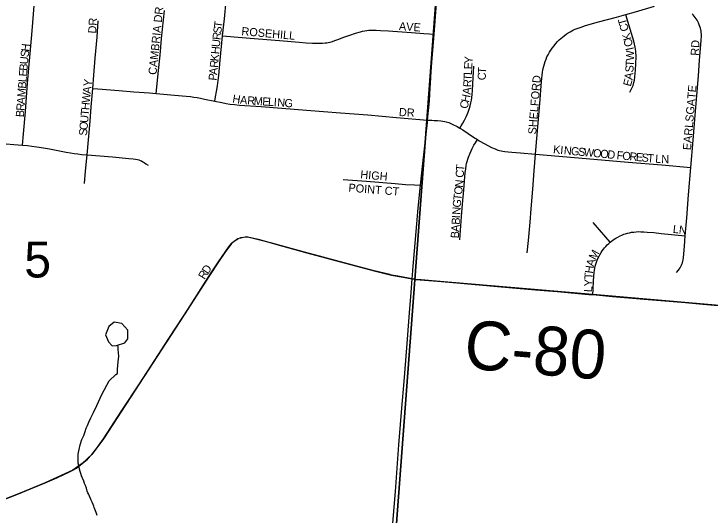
# Model space of a CAD drawing. Extents: x 1410790 to 1770854, y 448063 to 770588.
# Drawn here: x 1525089 to 1529364, y 616389 to 619468 of the extents above; entities that cross this region are included whole.
import ezdxf

# ---------------------------------------------------------------- set-up
doc = ezdxf.new("R2010")
doc.units = 0
for name, color, linetype in [('GM_X_City_Street', 7, 'Continuous'), ('GM_X_City_Street_Text', 7, 'Continuous'), ('GM_X_Corporation', 7, 'Continuous'), ('GM_X_County_Road', 7, 'Continuous'), ('GM_X_County_Road_Text', 7, 'Continuous'), ('GM_X_Minor_Lake', 7, 'Continuous'), ('GM_X_Minor_River', 7, 'Continuous'), ('GM_X_Section', 7, 'Continuous'), ('GM_X_Section_Text', 7, 'Continuous')]:
    doc.layers.add(name, color=color, linetype=linetype)

msp = doc.modelspace()

# ---------------------------------------------------------------- linework, layer by layer
at = {"layer": 'GM_X_City_Street'}
for points in [[(1527669.6, 619344.3), (1527682.8, 619505.5), (1527702, 619761.3), (1527703.9, 619787)], [(1525142.1, 618661.5), (1525147.9, 618731.8), (1525159.3, 618869.2), (1525173, 619042.5), (1525185.1, 619179.9), (1525196.2, 619317.2), (1525202.4, 619389.1), (1525217.3, 619572.2), (1525232.3, 619741.6)], [(1526370.6, 619333.1), (1526382, 619437.4), (1526392.5, 619548)], [(1525961.4, 618979.1), (1525977.3, 619120.3), (1525986, 619215), (1525994.4, 619316.3), (1526013.2, 619489)], [(1528846.6, 619464.7), (1528905.5, 619481.5), (1529023.4, 619514.7)], [(1528292.7, 618607), (1528300.2, 618702.5), (1528312.4, 618846), (1528318, 618918), (1528328.6, 619052.1), (1528335, 619110.8), (1528336.7, 619122.1), (1528339, 619133.4), (1528342.4, 619147.3), (1528346.6, 619162.1), (1528350.8, 619175), (1528356.5, 619189.9), (1528362.3, 619203.9), (1528368.7, 619216.8), (1528378.4, 619233.8), (1528386, 619245.3), (1528395.1, 619258.1), (1528406, 619272.4), (1528417.6, 619286.1), (1528427.9, 619297.6), (1528437.7, 619307.8), (1528447, 619316.3), (1528457.1, 619325.3), (1528467.8, 619333.6), (1528480.7, 619343), (1528493, 619351), (1528505.6, 619358.7), (1528515.1, 619364.2), (1528525.8, 619369.5), (1528535.5, 619373.8), (1528546.9, 619378.5), (1528559, 619382.7), (1528571.7, 619386.8), (1528599.8, 619396), (1528678.5, 619418.4), (1528789.1, 619448.3), (1528846.6, 619464.7)], [(1528871.8, 618987.5), (1528882.3, 619008.3), (1528891.3, 619028.1), (1528896.4, 619046.8), (1528899.1, 619061.3), (1528905.2, 619122.8), (1528909.6, 619204.5), (1528907.7, 619238.9), (1528904, 619263.5), (1528894.7, 619301.2), (1528853.4, 619441.7), (1528846.6, 619464.7)], [(1529246.3, 618523.8), (1529260, 618693.1), (1529267.5, 618794.4), (1529281.6, 618967.5), (1529292.1, 619088.2), (1529299.9, 619182.9), (1529309.4, 619303.7), (1529311, 619333.2), (1529311, 619342.7), (1529310.1, 619352.8), (1529308.8, 619361.3), (1529306.9, 619371.5), (1529304.3, 619381.1), (1529301.2, 619391.1), (1529297.5, 619401.7), (1529292.8, 619412.4), (1529288.4, 619421.2), (1529283.9, 619429.9), (1529278.7, 619437.9), (1529273.1, 619446.4), (1529267, 619454), (1529260.6, 619461.5), (1529254.4, 619468.5)], [(1525573, 619009.5), (1525579.4, 619092.3), (1525588.6, 619196.7), (1525599.4, 619324), (1525607, 619425.3)], [(1526370.6, 619333.1), (1526490.9, 619323.3), (1526540, 619319.8), (1526719.8, 619304.7), (1526840.8, 619294.9), (1526883.3, 619291), (1526922.5, 619288.4), (1526965, 619287.8), (1526983.8, 619288.2), (1527000.2, 619289.2), (1527009.6, 619290.3), (1527019.5, 619292.2), (1527031.1, 619295.1), (1527044.9, 619299), (1527060.4, 619304.2), (1527078.9, 619311.1), (1527115.2, 619325.2), (1527151.7, 619338.3), (1527185.8, 619348.7), (1527217.6, 619358.1), (1527230.5, 619361.1), (1527243.2, 619363.7), (1527256.1, 619365.7), (1527269.2, 619367.2), (1527278.9, 619367.8), (1527288.7, 619368.1), (1527313.6, 619367.4), (1527339.7, 619366.1), (1527390.1, 619363.3), (1527416.1, 619361.6), (1527530.3, 619352.7), (1527605.4, 619347), (1527641.5, 619345.5), (1527669.6, 619344.3)], [(1526322.2, 618931.8), (1526327.6, 618959.3), (1526333.6, 618992.1), (1526339.1, 619027), (1526343.2, 619059), (1526346.8, 619088.7), (1526356.4, 619183.2), (1526370.6, 619333.1)], [(1527629.2, 618815.9), (1527640.5, 618934.3), (1527642.5, 618976.8), (1527647, 619042.1), (1527651.9, 619114.1), (1527656.8, 619195.8), (1527667.4, 619316.6), (1527669.6, 619344.3)], [(1527827.3, 618766.1), (1527835.8, 618779.3), (1527845.6, 618795.9), (1527855.8, 618814.9), (1527865.7, 618835.2), (1527871.9, 618848.9), (1527878.7, 618865.1), (1527882.8, 618876.3), (1527887, 618889.6), (1527890.8, 618903.8), (1527894.7, 618921.2), (1527898, 618937.7), (1527900.4, 618953.2), (1527903, 618974.1), (1527905.1, 618995.4), (1527909.8, 619077.6), (1527912.9, 619146.6)], [(1525537.7, 618602.4), (1525556.3, 618808.2), (1525564.2, 618896.3), (1525573, 619009.5)], [(1525573, 619009.5), (1525605.1, 619006.9), (1525734, 618996.4), (1525826, 618989.5), (1525922, 618982.1), (1525961.4, 618979.1)], [(1525961.4, 618979.1), (1526075.6, 618969.2), (1526145.8, 618962.4), (1526172.8, 618959.5), (1526193.2, 618957.4), (1526214.8, 618953.9), (1526235.3, 618950), (1526259.7, 618944.8), (1526322.2, 618931.8)], [(1526322.2, 618931.8), (1526366.1, 618922.7), (1526391.3, 618917.8), (1526414.8, 618914.2), (1526442.8, 618910.7), (1526475, 618908.1), (1526607.8, 618898.4), (1526885.5, 618876.3), (1527094.8, 618859.9), (1527261.4, 618847.1), (1527437.9, 618832.5), (1527629.2, 618815.9)], [(1527585.9, 618416), (1527599.7, 618549.3), (1527627.7, 618800.3), (1527629.2, 618815.9)], [(1527629.2, 618815.9), (1527655.8, 618814.5), (1527670.4, 618813.8), (1527690.1, 618812.3), (1527709.6, 618810.1), (1527722.7, 618808.4), (1527735.6, 618806.1), (1527743.7, 618804.3), (1527751.5, 618802.2), (1527759.6, 618799.8), (1527767, 618797), (1527785, 618789.1), (1527811.2, 618775.6), (1527827.3, 618766.1)], [(1527827.3, 618766.1), (1527845.1, 618755.5), (1527910.5, 618711.5), (1527935.5, 618695.4)], [(1524767, 618695.6), (1524799.5, 618693), (1524848.5, 618688.1), (1524991.8, 618674.1), (1525087.8, 618666.2), (1525142.1, 618661.5)], [(1527826.6, 618079.6), (1527837.8, 618223.6), (1527843.8, 618298.6), (1527850.9, 618386.7), (1527860.9, 618494.1), (1527863.3, 618514.6), (1527866.5, 618535.8), (1527868.8, 618548.1), (1527871.9, 618561.1), (1527875.9, 618575.2), (1527880.3, 618588.7), (1527890, 618612.6), (1527903.5, 618640.7), (1527913.9, 618660.7), (1527923.1, 618676.7), (1527935.5, 618695.4)], [(1527935.5, 618695.4), (1527946.4, 618688.4), (1527980.8, 618669.3), (1528021.7, 618647.9), (1528043.9, 618638.1), (1528060.9, 618631.1), (1528071.6, 618628.1), (1528081.4, 618625.7), (1528092, 618624), (1528102.6, 618622.5), (1528123.5, 618620.5), (1528146.6, 618618.7), (1528200.7, 618614.8), (1528292.7, 618607)], [(1525142.1, 618661.5), (1525171.5, 618658.9), (1525199.8, 618655.8), (1525230, 618651.9), (1525269.7, 618645.8), (1525307.6, 618639), (1525410.5, 618618.3), (1525435.7, 618614), (1525459, 618610.5), (1525482.2, 618607.5), (1525504.5, 618604.8), (1525537.7, 618602.4)], [(1525521.8, 618426.7), (1525528.5, 618501.6), (1525537.7, 618602.4)], [(1525537.7, 618602.4), (1525694.1, 618589.8), (1525795.4, 618580.6), (1525821.4, 618577.9), (1525835.9, 618575.9), (1525846.8, 618573.7), (1525855.6, 618571.1), (1525863.9, 618567.9), (1525871.7, 618564.5), (1525880.1, 618560), (1525888.9, 618555.1), (1525899.9, 618547.6), (1525912.9, 618538)], [(1528241.7, 618000), (1528249.3, 618075), (1528258.4, 618189.5), (1528265.1, 618271.2), (1528274.6, 618392.1), (1528284, 618503.2), (1528292.7, 618607)], [(1528292.7, 618607), (1528602.5, 618579), (1528860.8, 618557.8), (1529066.7, 618539.9), (1529246.3, 618523.8)], [(1529211.6, 618104.6), (1529220.5, 618216.1), (1529232.1, 618356.6), (1529246.3, 618523.8)], [(1527111.4, 618450.5), (1527254.6, 618439.7), (1527430.9, 618425.3), (1527493.4, 618420.9), (1527548.9, 618418), (1527585.9, 618416)], [(1527535.3, 617839.9), (1527539.2, 617889.9), (1527539.5, 617893.2), (1527563.9, 618177.4), (1527570.1, 618252.6), (1527581.8, 618376.6), (1527585.9, 618416)], [(1528749.4, 618064.7), (1528645.9, 618187.1)], [(1528749.4, 618064.7), (1528758.9, 618072.1), (1528766.6, 618077.6), (1528775.3, 618083.5), (1528785.8, 618090), (1528797.6, 618096.7), (1528811.2, 618104), (1528822.1, 618109.1), (1528834.7, 618114.3), (1528844.9, 618117.8), (1528856, 618121.1), (1528868.4, 618123.8), (1528881.2, 618126.1), (1528895.5, 618128), (1528909.8, 618129.5), (1528922.2, 618130.4), (1528939.1, 618129.9), (1528956.5, 618129), (1528977.9, 618127.5), (1529018.9, 618124), (1529062.7, 618119.5), (1529211.6, 618104.6)], [(1525022.8, 616482.6), (1525116.2, 616520.4), (1525190.5, 616549.9), (1525280, 616586.6), (1525352.5, 616617.9), (1525394.8, 616638.1), (1525427.1, 616653.6), (1525450.9, 616665.4), (1525472.3, 616677.6), (1525508.7, 616704.9), (1525540.3, 616732.9), (1525567.1, 616761.1), (1525597.4, 616799.3), (1525638.4, 616858.4), (1525751.5, 617031.4), (1525859.4, 617196), (1525954.7, 617341.4), (1526039.6, 617474), (1526087.1, 617544.8), (1526156.3, 617652.3), (1526295.7, 617870.9), (1526344.6, 617944.9), (1526407.8, 618037.3), (1526425.3, 618057.7), (1526443.3, 618073.1), (1526463.5, 618085.6), (1526482.5, 618093.4), (1526499.2, 618097.1), (1526516.4, 618097.9), (1526543.2, 618094.4), (1526588.2, 618083.2), (1526739.7, 618040.3), (1526888.4, 617999.4), (1527116.5, 617938.6), (1527300.3, 617890.3), (1527408.5, 617863.9), (1527501.6, 617845.6), (1527535.3, 617839.9)], [(1529158.2, 617878.9), (1529169.7, 617893.7), (1529174.7, 617900.6), (1529179.3, 617907.8), (1529183.6, 617915.2), (1529188.1, 617923.8), (1529191.2, 617930.8), (1529193.9, 617939), (1529196.4, 617948.4), (1529198.5, 617958), (1529200.6, 617971.1), (1529202.9, 617994.4), (1529206.8, 618040.4), (1529211.6, 618104.6)], [(1528643.4, 617743.1), (1528645.5, 617775.7), (1528648.8, 617828.5), (1528652.6, 617880.6), (1528654.2, 617892.5), (1528656.5, 617906.1), (1528659.1, 617917.9), (1528662.6, 617931.1), (1528666.3, 617943.1), (1528670.8, 617955.5), (1528674.8, 617965), (1528680, 617976.1), (1528686.7, 617988.4), (1528694.2, 618001.5), (1528701.3, 618012.3), (1528708.7, 618022.7), (1528714.9, 618031.2), (1528723.1, 618039.9), (1528731.9, 618049.2), (1528741.5, 618058), (1528749.4, 618064.7)]]:
    msp.add_lwpolyline(points, dxfattribs=at)
at = {"layer": 'GM_X_Corporation'}
msp.add_lwpolyline([(1529422.3, 617676.5), (1528643.4, 617743.1), (1528261.5, 617775.9), (1527658, 617827.9), (1527589.9, 617833.5), (1527556.4, 617836.3), (1527535.3, 617839.9), (1527512.3, 617843.8), (1527446.9, 617856.3), (1527408.5, 617863.9), (1527396.4, 617866.9), (1527300.3, 617890.3), (1527116.5, 617938.6), (1526934.3, 617987.1), (1526896.3, 617997.2), (1526672.5, 618059.3), (1526516.4, 618097.9), (1526463.5, 618085.6), (1526425.3, 618057.7), (1526384.1, 618002.7), (1526344.6, 617944.9), (1526289.5, 617861.1), (1526134.3, 617618.2), (1525638.4, 616858.4), (1525567.1, 616761.1), (1525508.7, 616704.9), (1525450.9, 616665.4), (1525280, 616586.6), (1525116.2, 616520.4), (1524916.1, 616440.7)], dxfattribs=at)
at = {"layer": 'GM_X_County_Road'}
for points in [[(1527319.7, 615163.4), (1527326.7, 615243.3), (1527332.7, 615318.5), (1527340.9, 615414.6), (1527348.5, 615498.6), (1527359.5, 615645.4), (1527374.1, 615818.5), (1527385.2, 615962.3), (1527395.8, 616096.3), (1527405, 616210.6), (1527422.2, 616413), (1527431.2, 616534), (1527453.1, 616821.5), (1527463.7, 616945.6), (1527471.4, 617046.8), (1527485.2, 617210), (1527501.6, 617415.8), (1527518.7, 617631.4), (1527529, 617755.5), (1527535.3, 617839.9)], [(1527535.3, 617839.9), (1527556.4, 617836.3), (1527690.1, 617825.2), (1527830.7, 617813.6), (1528059.3, 617793.6), (1528150.8, 617785.9), (1528291.4, 617773.2), (1528424.8, 617761.7), (1528619.9, 617745.1), (1528643.4, 617743.1)], [(1528643.4, 617743.1), (1528765, 617732.7), (1528863, 617724.3), (1528983.9, 617713.5), (1529137.5, 617701.2), (1529212.7, 617695.3), (1529320.3, 617685.7), (1529509.6, 617668.6), (1529617.4, 617659.4), (1529846, 617642.3), (1529980.3, 617632.2), (1530068.2, 617625.9), (1530201.6, 617615.8), (1530263.2, 617610.5)]]:
    msp.add_lwpolyline(points, dxfattribs=at)
at = {"layer": 'GM_X_Minor_Lake'}
for points in [[(1525718.2, 617430.2), (1525770.6, 617447.1), (1525789.1, 617470.8), (1525788.1, 617525), (1525750.9, 617566), (1525705, 617575), (1525672.4, 617547.6), (1525651.4, 617495.9), (1525670.6, 617453.3)], [(1525670.6, 617453.3), (1525693.1, 617428.2), (1525718.3, 617430.2)]]:
    msp.add_lwpolyline(points, dxfattribs=at)
at = {"layer": 'GM_X_Minor_River'}
msp.add_lwpolyline([(1525600.2, 616386.2), (1525594.4, 616404.4), (1525586.5, 616424.5), (1525582.6, 616434.6), (1525578.7, 616444.7), (1525574.8, 616454.7), (1525568.9, 616468.8), (1525563, 616480.9), (1525559.1, 616491), (1525553.2, 616505.1), (1525549.3, 616515.2), (1525543.4, 616525.3), (1525539.5, 616535.4), (1525533.6, 616553.5), (1525527.8, 616571.6), (1525521.9, 616583.7), (1525518, 616597.8), (1525504.3, 616630.1), (1525500.4, 616644.2), (1525496.5, 616656.2), (1525492.6, 616670.3), (1525488.7, 616684.4), (1525482.9, 616708.6), (1525483.1, 616726.6), (1525483.3, 616744.7), (1525483.4, 616762.7), (1525485.5, 616772.8), (1525489.7, 616792.8), (1525495.9, 616820.8), (1525506.2, 616852.8), (1525518.5, 616878.8), (1525526.7, 616902.8), (1525532.9, 616922.8), (1525541.1, 616938.8), (1525549.3, 616960.8), (1525561.5, 616986.7), (1525577.8, 617018.7), (1525598.2, 617062.6), (1525628.9, 617130.5), (1525673.7, 617214.4), (1525714.1, 617252.1), (1525724.2, 617258), (1525724.4, 617286.1), (1525728.8, 617330.2), (1525733.1, 617364.3), (1525731.3, 617386.4), (1525729.5, 617406.5), (1525729.6, 617418.5), (1525726.7, 617432.7)], dxfattribs=at)
at = {"layer": 'GM_X_Section'}
for points in [[(1527751.7, 620502.8), (1527349.3, 615167.2), (1522119.9, 616619.5), (1522551.9, 622046.6)], [(1533190.3, 620044.5), (1532724.4, 614740.1), (1527349.3, 615167.2), (1527751.7, 620502.8)]]:
    msp.add_lwpolyline(points, close=True, dxfattribs=at)

# ---------------------------------------------------------------- texts
at = {"layer": 'GM_X_City_Street_Text'}
for s, rotation, p in [('CAMBRIA DR', 84.1597, (1525963.7, 619091.6)), ('DR', 86.8215, (1525594.1, 619346.5)), ('T', 82.2311, (1526366, 619379.9)), ('AVE', 356.0569, (1527452.1, 619368.6)), ('T', 105.315, (1528855.9, 619405.9)), ('C', 105.5282, (1528866.5, 619367.8)), ('S', 82.4649, (1526361.4, 619345)), ('ROSEHILL', 354.9586, (1526484.4, 619337.7)), ('R', 83.7577, (1526357.1, 619306)), ('K', 105.3938, (1528881.7, 619312.6)), ('H', 83.4172, (1525182.5, 619234.8)), ('U', 84.5466, (1526352.9, 619262.4)), ('C', 103.501, (1528891.4, 619272.3)), ('RD', 86.9833, (1529294.5, 619210.1)), ('S', 83.4848, (1525178.5, 619199.9)), ('H', 84.5466, (1526348.8, 619218.6)), ('I', 102.3009, (1528896.3, 619249.7)), ('W', 89.1815, (1528896.8, 619180.1)), ('U', 84.6156, (1525174.4, 619156.3)), ('K', 84.5503, (1526344.6, 619174.8)), ('Y', 87.1781, (1527904.6, 619161.8)), ('B', 85.6479, (1525171.4, 619117.1)), ('R', 84.5598, (1526340.8, 619135.3)), ('E', 87.1717, (1527902.8, 619126.6)), ('S', 86.6835, (1528892.6, 619107.4)), ('T', 86.6383, (1528894.6, 619142.5)), ('E', 85.6516, (1525168.7, 619082)), ('A', 84.5395, (1526336.6, 619091.5)), ('L', 87.1757, (1527901.1, 619091.5)), ('C', 87.4614, (1527985.7, 619059.4)), ('T', 85.9533, (1527987.4, 619098.6)), ('A', 83.26, (1528887.1, 619060.5)), ('L', 85.6515, (1525166, 619046.9)), ('Y', 82.2161, (1525564.5, 619019.3)), ('P', 84.5558, (1526333.3, 619056.5)), ('R', 87.1771, (1527897.4, 619016.7)), ('T', 87.1717, (1527899.4, 619056.3)), ('SHELFORD', 85.3007, (1528295.7, 618726.2)), ('E', 75.5728, (1528877, 619019.2)), ('B', 85.6358, (1525163, 619007.4)), ('A', 84.1437, (1525560.1, 618976)), ('EARLSGATE', 85.0616, (1529246.1, 618629.2)), ('M', 85.6566, (1525159, 618954.7)), ('W', 84.8649, (1525555, 618919.2)), ('A', 84.778, (1527893.3, 618970.7)), ('A', 85.6465, (1525155.7, 618910.9)), ('H', 350.5808, (1526428.2, 618924)), ('A', 354.9082, (1526475.7, 618916.3)), ('R', 356.141, (1526520.7, 618912.3)), ('M', 356.1356, (1526560.2, 618909.6)), ('E', 356.1525, (1526612.9, 618906.1)), ('L', 356.145, (1526648, 618903.7)), ('I', 356.139, (1526683.1, 618901.3)), ('N', 356.1285, (1526705, 618899.9)), ('G', 356.1285, (1526749, 618896.9)), ('C', 76.8061, (1527873.5, 618881.6)), ('H', 77.5073, (1527882.7, 618920.9)), ('R', 85.6584, (1525152.7, 618871.4)), ('H', 84.8626, (1525551.1, 618875.4)), ('DR', 356.989, (1527452, 618840.6)), ('B', 85.6479, (1525149.7, 618831.9)), ('T', 84.8575, (1525547.9, 618840.3)), ('U', 84.8679, (1525544, 618796.5)), ('O', 84.8679, (1525540, 618752.7)), ('S', 84.8711, (1525536.9, 618717.6)), ('K', 354.7472, (1528398.3, 618611.7)), ('I', 354.7462, (1528442.2, 618607.7)), ('N', 354.7555, (1528464.1, 618605.7)), ('G', 354.7472, (1528507.9, 618601.7)), ('S', 354.7647, (1528551.7, 618597.6)), ('W', 354.747, (1528586.8, 618594.4)), ('O', 354.7555, (1528643.7, 618589.2)), ('O', 354.7615, (1528687.6, 618585.2)), ('D', 354.7615, (1528731.4, 618581.1)), ('F', 354.7474, (1528788.3, 618575.9)), ('O', 354.7555, (1528823.4, 618572.7)), ('R', 354.7473, (1528867.2, 618568.6)), ('E', 354.7647, (1528906.7, 618565)), ('S', 354.7474, (1528941.7, 618561.8)), ('T', 354.7574, (1528976.8, 618558.6)), ('L', 355.3665, (1529025.6, 618554.1)), ('N', 358.8499, (1529063.9, 618551.1)), ('HIGH', 355.1038, (1527214.7, 618457.7)), ('C', 88.2268, (1527851.3, 618461.2)), ('T', 84.9936, (1527852.4, 618500)), ('POINT CT', 355.3919, (1527141.7, 618376.4)), ('N', 83.2844, (1527845.4, 618398.8)), ('O', 83.2953, (1527840.2, 618355.1)), ('T', 83.3867, (1527836.2, 618320.1)), ('G', 84.9441, (1527832.3, 618276.7)), ('N', 86.4018, (1527829.6, 618233.1)), ('B', 86.3919, (1527825.7, 618171.6)), ('I', 86.4149, (1527828.2, 618211.1)), ('A', 86.4018, (1527823, 618127.7)), ('LN', 353.6631, (1529133.3, 618123.1)), ('B', 86.404, (1527820.5, 618088.2)), ('M', 61.7079, (1528660.1, 617952.4)), ('A', 74.4794, (1528649.5, 617912.7)), ('D', 55.9159, (1526280, 617866)), ('H', 81.5114, (1528643.3, 617870.8)), ('R', 58.7051, (1526259.8, 617832.7)), ('T', 87.8005, (1528642.1, 617837)), ('Y', 87.8033, (1528640.4, 617793.1)), ('L', 87.8005, (1528639, 617757.9))]:
    msp.add_text(s, height=50, rotation=rotation, dxfattribs=at).set_placement(p)
at = {"layer": 'GM_X_County_Road_Text'}
msp.add_text('C-80', height=300, rotation=355.2653, dxfattribs=at).set_placement((1527846.2, 617291.1))
at = {"layer": 'GM_X_Section_Text'}
msp.add_text('5', height=221, rotation=0, dxfattribs=at).set_placement((1525152.5, 617848.7))

doc.saveas('drawing.dxf')
